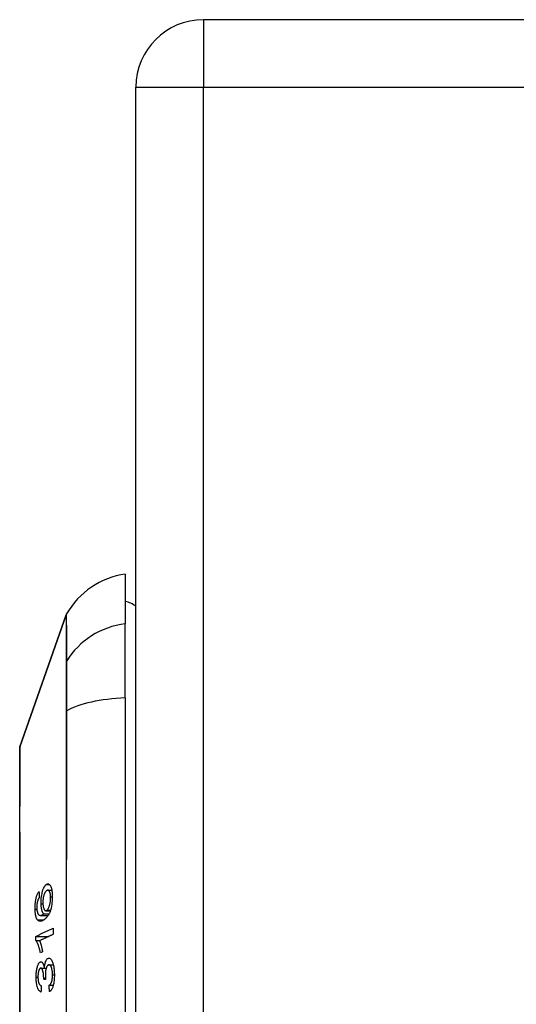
# Model space of a CAD drawing. Header units: inches. Extents: x 14 to 456, y 41 to 215.
# Tile 263 of 361: x 267.059 to 267.789, y 144.427 to 145.873. Entities that reach past the tile are written whole.
import ezdxf

# ---------------------------------------------------------------- set-up
doc = ezdxf.new("R2010")
doc.units = ezdxf.units.IN
doc.header["$MEASUREMENT"] = 0
doc.layers.add('Visible Edges(ANSI)', color=7, linetype='Continuous', lineweight=25)
doc.layers.add('Visible Tangent Edges(ANSI)', color=7, linetype='Continuous', lineweight=25)

msp = doc.modelspace()

# ---------------------------------------------------------------- linework, layer by layer
at = {"layer": 'Visible Edges(ANSI)'}
for p, q in [((268.1643, 145.8725), (267.3293, 145.8725)), ((267.2303, 116.0535), (267.2303, 145.7735)), ((267.2146, 145.0587), (267.2146, 144.986)), ((267.0599, 144.8053), (267.1276, 144.9989)), ((267.2146, 144.8772), (267.2146, 144.986)), ((267.2146, 144.8772), (267.2146, 144.0198)), ((267.1008, 144.5951), (267.1066, 144.5951)), ((267.0898, 144.5578), (267.1013, 144.5578)), ((267.0948, 144.5603), (267.1028, 144.5603)), ((267.0977, 144.5648), (267.1047, 144.5648)), ((267.083, 144.5271), (267.1023, 144.5271)), ((267.0831, 144.5212), (267.0899, 144.5212)), ((267.0931, 144.5044), (267.09, 144.5029)), ((267.1025, 144.4853), (267.1089, 144.4853)), ((267.0906, 144.4804), (267.0957, 144.4804)), ((267.0957, 144.4802), (267.0984, 144.4802)), ((267.0947, 144.4641), (267.0975, 144.4641)), ((267.0976, 144.4636), (267.0947, 144.4641)), ((267.1027, 144.4553), (267.1088, 144.4553))]:
    msp.add_line(p, q, dxfattribs=at)
at = {"layer": 'Visible Edges(ANSI)', "flags": 128}
for points in [[(267.0596, 144.8037), (267.0596, 144.8033), (267.0596, 144.802), (267.0596, 144.7999), (267.0596, 144.7969), (267.0596, 144.7931), (267.0596, 144.7884), (267.0596, 144.7829), (267.0596, 144.7767), (267.0595, 144.7697), (267.0595, 144.7618), (267.0595, 144.7532), (267.0595, 144.7439), (267.0595, 144.7338), (267.0595, 144.723), (267.0594, 144.7116), (267.0594, 144.6996), (267.0594, 144.687), (267.0595, 144.6739), (267.0595, 144.6602), (267.0595, 144.6459), (267.0595, 144.6312), (267.0595, 144.616), (267.0595, 144.6004), (267.0596, 144.5843), (267.0596, 144.568), (267.0596, 144.5514), (267.0596, 144.5346), (267.0596, 144.5177), (267.0596, 144.5005), (267.0596, 144.4832), (267.0596, 144.4657), (267.0596, 144.4482), (267.0596, 144.4307), (267.0596, 144.4133)], [(267.0909, 144.575), (267.0908, 144.5777), (267.0909, 144.5804), (267.0911, 144.5831), (267.0914, 144.5857), (267.0918, 144.5882), (267.0923, 144.5902), (267.0926, 144.5918), (267.0929, 144.5929), (267.0932, 144.5938), (267.0935, 144.5947), (267.0937, 144.5956), (267.0941, 144.5964), (267.0944, 144.5972), (267.0947, 144.598), (267.095, 144.5987), (267.0954, 144.5993), (267.0957, 144.5999), (267.096, 144.6005), (267.0964, 144.601), (267.0968, 144.6015), (267.0971, 144.6019), (267.0975, 144.6023), (267.0978, 144.6027), (267.0982, 144.603)], [(267.0982, 144.603), (267.0987, 144.6034), (267.0993, 144.6038), (267.0998, 144.604), (267.1003, 144.6042), (267.1009, 144.6042), (267.1014, 144.6042), (267.1019, 144.604), (267.1024, 144.6038), (267.1029, 144.6035), (267.1035, 144.6029), (267.1041, 144.6022), (267.1047, 144.6012), (267.1052, 144.6001), (267.1056, 144.5989), (267.106, 144.5978), (267.1062, 144.5968), (267.1065, 144.5958), (267.1067, 144.5947), (267.1068, 144.5936), (267.107, 144.5925), (267.1071, 144.5913), (267.1072, 144.59), (267.1073, 144.5888), (267.1074, 144.5875)], [(267.0821, 144.5672), (267.0821, 144.5685), (267.0821, 144.5699), (267.0821, 144.5712), (267.0822, 144.5725), (267.0822, 144.5739), (267.0823, 144.5752), (267.0825, 144.5765), (267.0826, 144.5778), (267.0828, 144.5791), (267.083, 144.5804), (267.0832, 144.5816), (267.0835, 144.5828), (267.0838, 144.584), (267.0841, 144.585), (267.0844, 144.5861), (267.0847, 144.5871), (267.0851, 144.588), (267.0854, 144.5889), (267.0858, 144.5897), (267.0862, 144.5904), (267.0866, 144.5911), (267.087, 144.5918), (267.0874, 144.5924), (267.0878, 144.5929)], [(267.0882, 144.5843), (267.0881, 144.5841), (267.088, 144.5839), (267.0879, 144.5838), (267.0878, 144.5836), (267.0876, 144.5834), (267.0875, 144.5832), (267.0874, 144.583), (267.0873, 144.5828), (267.0872, 144.5826), (267.0871, 144.5823), (267.087, 144.5821), (267.0869, 144.5819), (267.0868, 144.5817), (267.0866, 144.5814), (267.0865, 144.5812), (267.0864, 144.581), (267.0863, 144.5807), (267.0862, 144.5805), (267.0861, 144.5802), (267.086, 144.5799), (267.086, 144.5796), (267.0859, 144.5794), (267.0858, 144.5791), (267.0857, 144.5788)], [(267.0878, 144.5929), (267.0878, 144.5925), (267.0878, 144.5922), (267.0878, 144.5918), (267.0879, 144.5915), (267.0879, 144.5911), (267.0879, 144.5907), (267.0879, 144.5904), (267.0879, 144.59), (267.0879, 144.5897), (267.088, 144.5893), (267.088, 144.589), (267.088, 144.5886), (267.088, 144.5882), (267.088, 144.5879), (267.088, 144.5875), (267.0881, 144.5872), (267.0881, 144.5868), (267.0881, 144.5864), (267.0881, 144.5861), (267.0881, 144.5857), (267.0882, 144.5854), (267.0882, 144.585), (267.0882, 144.5847), (267.0882, 144.5843)], [(267.0987, 144.5941), (267.0982, 144.5937), (267.0978, 144.5932), (267.0974, 144.5927), (267.097, 144.5921), (267.0966, 144.5914), (267.0962, 144.5907), (267.0958, 144.5899), (267.0954, 144.5889), (267.0951, 144.5879), (267.0948, 144.587), (267.0946, 144.5861), (267.0944, 144.5852), (267.0942, 144.5845), (267.0941, 144.5837), (267.094, 144.5829), (267.0939, 144.5821), (267.0938, 144.5813), (267.0937, 144.5804), (267.0937, 144.5796), (267.0936, 144.5788), (267.0936, 144.5779), (267.0936, 144.5771), (267.0936, 144.5763), (267.0936, 144.5754)], [(267.1074, 144.5875), (267.1074, 144.581), (267.1069, 144.5746), (267.1058, 144.5687), (267.1048, 144.5651), (267.1044, 144.564), (267.1041, 144.5631), (267.1037, 144.5622), (267.1033, 144.5613), (267.1029, 144.5605), (267.1025, 144.5598), (267.1021, 144.5591), (267.1017, 144.5584), (267.1013, 144.5578), (267.1008, 144.5572), (267.1004, 144.5566), (267.1, 144.556), (267.0995, 144.5555), (267.0991, 144.555), (267.0986, 144.5545), (267.0982, 144.554), (267.0977, 144.5536), (267.0973, 144.5532), (267.0969, 144.5528), (267.0964, 144.5524)], [(267.1049, 144.5852), (267.1049, 144.586), (267.1048, 144.5867), (267.1047, 144.5874), (267.1047, 144.5881), (267.1046, 144.5887), (267.1045, 144.5894), (267.1043, 144.59), (267.1042, 144.5905), (267.1041, 144.5911), (267.1039, 144.5916), (267.1037, 144.5921), (267.1035, 144.5925), (267.1034, 144.5929), (267.1032, 144.5933), (267.103, 144.5936), (267.1027, 144.594), (267.1024, 144.5944), (267.1019, 144.5947), (267.1014, 144.595), (267.1009, 144.5951), (267.1003, 144.595), (267.0998, 144.5948), (267.0992, 144.5945), (267.0987, 144.5941)], [(267.0996, 144.5656), (267.0999, 144.5659), (267.1003, 144.5663), (267.1007, 144.5668), (267.1011, 144.5673), (267.1014, 144.5679), (267.1018, 144.5686), (267.1021, 144.5693), (267.1025, 144.57), (267.1028, 144.5709), (267.1031, 144.5717), (267.1034, 144.5727), (267.1037, 144.5736), (267.104, 144.5747), (267.1042, 144.5757), (267.1044, 144.5768), (267.1045, 144.5779), (267.1047, 144.5789), (267.1048, 144.5799), (267.1048, 144.5808), (267.1049, 144.5817), (267.1049, 144.5826), (267.1049, 144.5835), (267.1049, 144.5843), (267.1049, 144.5852)], [(267.0857, 144.5788), (267.0856, 144.5784), (267.0855, 144.578), (267.0854, 144.5776), (267.0853, 144.5772), (267.0853, 144.5768), (267.0852, 144.5764), (267.0851, 144.576), (267.085, 144.5756), (267.085, 144.5752), (267.0849, 144.5748), (267.0849, 144.5744), (267.0848, 144.5739), (267.0848, 144.5735), (267.0847, 144.5731), (267.0847, 144.5727), (267.0847, 144.5722), (267.0846, 144.5718), (267.0846, 144.5713), (267.0846, 144.5709), (267.0846, 144.5705), (267.0846, 144.57), (267.0846, 144.5696), (267.0846, 144.5692), (267.0846, 144.5688)], [(267.0948, 144.5603), (267.0946, 144.5605), (267.0944, 144.5607), (267.0942, 144.561), (267.0939, 144.5613), (267.0937, 144.5617), (267.0935, 144.562), (267.0933, 144.5624), (267.0931, 144.5628), (267.0929, 144.5632), (267.0927, 144.5637), (267.0925, 144.5643), (267.0923, 144.5648), (267.0922, 144.5655), (267.092, 144.5662), (267.0918, 144.5669), (267.0916, 144.5677), (267.0915, 144.5685), (267.0913, 144.5694), (267.0912, 144.5703), (267.0911, 144.5712), (267.091, 144.5721), (267.091, 144.5731), (267.0909, 144.574), (267.0909, 144.575)], [(267.0936, 144.5754), (267.0937, 144.5741), (267.0938, 144.5727), (267.0939, 144.5715), (267.0941, 144.5703), (267.0944, 144.5693), (267.0947, 144.5683), (267.095, 144.5676), (267.0952, 144.567), (267.0955, 144.5665), (267.0957, 144.5661), (267.096, 144.5658), (267.0962, 144.5655), (267.0965, 144.5652), (267.0967, 144.5651), (267.097, 144.5649), (267.0973, 144.5648), (267.0976, 144.5648), (267.0978, 144.5648), (267.0981, 144.5648), (267.0984, 144.5649), (267.0987, 144.565), (267.099, 144.5652), (267.0993, 144.5654), (267.0996, 144.5656)], [(267.0855, 144.5515), (267.0853, 144.5518), (267.085, 144.5522), (267.0848, 144.5526), (267.0846, 144.5531), (267.0844, 144.5535), (267.0841, 144.554), (267.0839, 144.5546), (267.0838, 144.5551), (267.0836, 144.5557), (267.0834, 144.5563), (267.0832, 144.557), (267.0831, 144.5577), (267.0829, 144.5584), (267.0828, 144.5591), (267.0827, 144.5598), (267.0826, 144.5606), (267.0825, 144.5614), (267.0824, 144.5622), (267.0823, 144.563), (267.0823, 144.5638), (267.0822, 144.5646), (267.0822, 144.5655), (267.0821, 144.5664), (267.0821, 144.5672)], [(267.0846, 144.5688), (267.0846, 144.5684), (267.0846, 144.5681), (267.0846, 144.5678), (267.0847, 144.5675), (267.0847, 144.5671), (267.0847, 144.5668), (267.0847, 144.5665), (267.0848, 144.5662), (267.0848, 144.5659), (267.0848, 144.5656), (267.0849, 144.5653), (267.0849, 144.565), (267.085, 144.5647), (267.085, 144.5644), (267.0851, 144.5642), (267.0851, 144.5639), (267.0852, 144.5636), (267.0852, 144.5634), (267.0853, 144.5631), (267.0854, 144.5629), (267.0854, 144.5627), (267.0855, 144.5625), (267.0856, 144.5622), (267.0856, 144.562)], [(267.0856, 144.562), (267.0862, 144.5607), (267.0868, 144.5597), (267.0875, 144.5589), (267.0882, 144.5584), (267.0888, 144.558), (267.0894, 144.5579), (267.0899, 144.5578), (267.0902, 144.5579), (267.0905, 144.5579), (267.0908, 144.558), (267.0911, 144.5581), (267.0914, 144.5582), (267.0917, 144.5583), (267.092, 144.5584), (267.0923, 144.5585), (267.0925, 144.5587), (267.0928, 144.5589), (267.0931, 144.559), (267.0934, 144.5592), (267.0937, 144.5594), (267.094, 144.5596), (267.0943, 144.5598), (267.0946, 144.56), (267.0948, 144.5603)], [(267.0964, 144.5524), (267.0959, 144.552), (267.0954, 144.5517), (267.0949, 144.5513), (267.0945, 144.551), (267.094, 144.5507), (267.0935, 144.5504), (267.093, 144.5501), (267.0925, 144.5499), (267.092, 144.5497), (267.0915, 144.5495), (267.0911, 144.5494), (267.0906, 144.5493), (267.0901, 144.5492), (267.0897, 144.5492), (267.0892, 144.5492), (267.0888, 144.5492), (267.0884, 144.5493), (267.0879, 144.5495), (267.0875, 144.5497), (267.0871, 144.5499), (267.0867, 144.5502), (267.0863, 144.5506), (267.0859, 144.551), (267.0855, 144.5515)], [(267.083, 144.5271), (267.0841, 144.5276), (267.0851, 144.5281), (267.0862, 144.5286), (267.0873, 144.5291), (267.0884, 144.5296), (267.0894, 144.5301), (267.0905, 144.5307), (267.0916, 144.5312), (267.0927, 144.5317), (267.0937, 144.5322), (267.0948, 144.5327), (267.0959, 144.5332), (267.097, 144.5337), (267.098, 144.5342), (267.0991, 144.5348), (267.1002, 144.5353), (267.1013, 144.5358), (267.1023, 144.5363), (267.1034, 144.5368), (267.1045, 144.5373), (267.1055, 144.5378), (267.1066, 144.5383), (267.1077, 144.5388), (267.1087, 144.5393)], [(267.0831, 144.5212), (267.0831, 144.5215), (267.0831, 144.5217), (267.0831, 144.522), (267.0831, 144.5222), (267.0831, 144.5225), (267.0831, 144.5227), (267.0831, 144.5229), (267.0831, 144.5232), (267.0831, 144.5234), (267.0831, 144.5237), (267.083, 144.5239), (267.083, 144.5242), (267.083, 144.5244), (267.083, 144.5247), (267.083, 144.5249), (267.083, 144.5251), (267.083, 144.5254), (267.083, 144.5256), (267.083, 144.5259), (267.083, 144.5261), (267.083, 144.5264), (267.083, 144.5266), (267.083, 144.5269), (267.083, 144.5271)], [(267.1089, 144.5302), (267.1081, 144.5298), (267.1073, 144.5294), (267.1064, 144.529), (267.1056, 144.5286), (267.1048, 144.5283), (267.1039, 144.5279), (267.1031, 144.5275), (267.1023, 144.5271), (267.1014, 144.5267), (267.1006, 144.5263), (267.0997, 144.5259), (267.0989, 144.5255), (267.0981, 144.5251), (267.0972, 144.5247), (267.0964, 144.5243), (267.0955, 144.5239), (267.0947, 144.5235), (267.0938, 144.5231), (267.093, 144.5227), (267.0922, 144.5223), (267.0913, 144.5219), (267.0905, 144.5215), (267.0897, 144.5211), (267.0888, 144.5207)], [(267.1087, 144.5393), (267.1087, 144.5389), (267.1087, 144.5386), (267.1088, 144.5382), (267.1088, 144.5378), (267.1088, 144.5374), (267.1088, 144.537), (267.1088, 144.5367), (267.1088, 144.5363), (267.1088, 144.5359), (267.1088, 144.5355), (267.1088, 144.5351), (267.1088, 144.5348), (267.1088, 144.5344), (267.1089, 144.534), (267.1089, 144.5336), (267.1089, 144.5333), (267.1089, 144.5329), (267.1089, 144.5325), (267.1089, 144.5321), (267.1089, 144.5317), (267.1089, 144.5314), (267.1089, 144.531), (267.1089, 144.5306), (267.1089, 144.5302)], [(267.09, 144.5029), (267.0897, 144.5044), (267.0894, 144.5057), (267.0891, 144.507), (267.0887, 144.5083), (267.0884, 144.5094), (267.0881, 144.5105), (267.0878, 144.5115), (267.0875, 144.5124), (267.0872, 144.5133), (267.0869, 144.5141), (267.0866, 144.5148), (267.0864, 144.5155), (267.0861, 144.5162), (267.0858, 144.5168), (267.0856, 144.5173), (267.0853, 144.5179), (267.0851, 144.5184), (267.0848, 144.5189), (267.0845, 144.5194), (267.0842, 144.5198), (267.084, 144.5202), (267.0837, 144.5206), (267.0834, 144.5209), (267.0831, 144.5212)], [(267.0888, 144.5207), (267.089, 144.5203), (267.0892, 144.5199), (267.0893, 144.5195), (267.0895, 144.519), (267.0896, 144.5185), (267.0898, 144.5181), (267.0899, 144.5176), (267.0901, 144.5171), (267.0902, 144.5166), (267.0904, 144.5161), (267.0905, 144.5156), (267.0907, 144.5151), (267.0908, 144.5146), (267.0909, 144.5141), (267.0911, 144.5135), (267.0913, 144.5128), (267.0915, 144.512), (267.0917, 144.5111), (267.0919, 144.5101), (267.0921, 144.5091), (267.0924, 144.508), (267.0926, 144.5068), (267.0929, 144.5056), (267.0931, 144.5044)], [(267.0836, 144.467), (267.0836, 144.4687), (267.0837, 144.4703), (267.0838, 144.4719), (267.0839, 144.4735), (267.0841, 144.4751), (267.0843, 144.4766), (267.0845, 144.4781), (267.0847, 144.4796), (267.085, 144.481), (267.0854, 144.4823), (267.0857, 144.4835), (267.0861, 144.4846), (267.0865, 144.4855), (267.0869, 144.4864), (267.0873, 144.4871), (267.0876, 144.4876), (267.088, 144.4881), (267.0883, 144.4885), (267.0887, 144.4889), (267.089, 144.4892), (267.0894, 144.4894), (267.0897, 144.4896), (267.0901, 144.4898), (267.0904, 144.4898)], [(267.0904, 144.4898), (267.0907, 144.4899), (267.0909, 144.4899), (267.0911, 144.4898), (267.0914, 144.4898), (267.0916, 144.4897), (267.0918, 144.4895), (267.0921, 144.4894), (267.0923, 144.4892), (267.0925, 144.489), (267.0927, 144.4887), (267.093, 144.4885), (267.0932, 144.4881), (267.0934, 144.4878), (267.0937, 144.4873), (267.0939, 144.4868), (267.0942, 144.4863), (267.0944, 144.4857), (267.0946, 144.485), (267.0948, 144.4843), (267.095, 144.4835), (267.0952, 144.4827), (267.0954, 144.4819), (267.0955, 144.4811), (267.0957, 144.4802)], [(267.0957, 144.4802), (267.0958, 144.481), (267.0958, 144.4818), (267.0959, 144.4826), (267.096, 144.4833), (267.0961, 144.4841), (267.0962, 144.4848), (267.0964, 144.4855), (267.0965, 144.4862), (267.0967, 144.4869), (267.0968, 144.4875), (267.097, 144.4882), (267.0972, 144.4888), (267.0974, 144.4894), (267.0976, 144.49), (267.0978, 144.4906), (267.0982, 144.4914), (267.0985, 144.4921), (267.099, 144.4928), (267.0995, 144.4935), (267.1, 144.494), (267.1005, 144.4944), (267.1011, 144.4947), (267.1016, 144.495), (267.1021, 144.4951)], [(267.1022, 144.4853), (267.1019, 144.4853), (267.1016, 144.4852), (267.1013, 144.485), (267.101, 144.4848), (267.1007, 144.4846), (267.1004, 144.4843), (267.1002, 144.484), (267.0999, 144.4836), (267.0996, 144.4832), (267.0994, 144.4827), (267.0991, 144.4822), (267.0989, 144.4816), (267.0987, 144.481), (267.0984, 144.4804), (267.0982, 144.4796), (267.098, 144.4787), (267.0978, 144.4778), (267.0976, 144.4767), (267.0975, 144.4757), (267.0973, 144.4746), (267.0973, 144.4734), (267.0972, 144.4723), (267.0972, 144.4711), (267.0972, 144.47)], [(267.1021, 144.4951), (267.1029, 144.4951), (267.1035, 144.4949), (267.1042, 144.4946), (267.1049, 144.4941), (267.1056, 144.4934), (267.1062, 144.4925), (267.1068, 144.4914), (267.1073, 144.4903), (267.1078, 144.4892), (267.1081, 144.488), (267.1085, 144.487), (267.1087, 144.4859), (267.109, 144.4849), (267.1092, 144.4838), (267.1094, 144.4826), (267.1096, 144.4814), (267.1098, 144.4802), (267.11, 144.4789), (267.1101, 144.4776), (267.1102, 144.4763), (267.1103, 144.475), (267.1103, 144.4736), (267.1104, 144.4723), (267.1104, 144.4709)], [(267.1077, 144.4706), (267.1077, 144.4718), (267.1077, 144.473), (267.1076, 144.4742), (267.1075, 144.4753), (267.1073, 144.4764), (267.1071, 144.4775), (267.1069, 144.4785), (267.1067, 144.4794), (267.1065, 144.4803), (267.1062, 144.481), (267.106, 144.4817), (267.1057, 144.4822), (267.1055, 144.4828), (267.1052, 144.4833), (267.1049, 144.4837), (267.1047, 144.4841), (267.1044, 144.4844), (267.1041, 144.4847), (267.1038, 144.4849), (267.1035, 144.4851), (267.1031, 144.4852), (267.1028, 144.4853), (267.1025, 144.4853), (267.1022, 144.4853)], [(267.0903, 144.4804), (267.0901, 144.4803), (267.0898, 144.4802), (267.0895, 144.4801), (267.0893, 144.4799), (267.089, 144.4796), (267.0888, 144.4793), (267.0885, 144.479), (267.0883, 144.4786), (267.088, 144.4782), (267.0878, 144.4777), (267.0876, 144.4772), (267.0874, 144.4766), (267.0872, 144.4759), (267.087, 144.4753), (267.0869, 144.4746), (267.0868, 144.4739), (267.0866, 144.4732), (267.0865, 144.4724), (267.0864, 144.4716), (267.0864, 144.4708), (267.0863, 144.47), (267.0863, 144.4692), (267.0863, 144.4684), (267.0863, 144.4675)], [(267.0948, 144.4656), (267.0946, 144.4693), (267.0943, 144.4728), (267.0937, 144.4758), (267.0932, 144.4775), (267.0931, 144.478), (267.0929, 144.4783), (267.0928, 144.4785), (267.0927, 144.4788), (267.0926, 144.479), (267.0924, 144.4792), (267.0923, 144.4794), (267.0921, 144.4796), (267.092, 144.4797), (267.0919, 144.4799), (267.0917, 144.48), (267.0916, 144.4801), (267.0914, 144.4802), (267.0913, 144.4803), (267.0911, 144.4803), (267.091, 144.4803), (267.0908, 144.4804), (267.0906, 144.4804), (267.0905, 144.4804), (267.0903, 144.4804)], [(267.0972, 144.47), (267.0972, 144.4697), (267.0972, 144.4694), (267.0972, 144.4692), (267.0972, 144.4689), (267.0972, 144.4686), (267.0972, 144.4684), (267.0972, 144.4681), (267.0972, 144.4678), (267.0972, 144.4676), (267.0973, 144.4673), (267.0973, 144.467), (267.0973, 144.4667), (267.0973, 144.4665), (267.0973, 144.4662), (267.0973, 144.4659), (267.0974, 144.4657), (267.0974, 144.4654), (267.0974, 144.4651), (267.0974, 144.4649), (267.0975, 144.4646), (267.0975, 144.4643), (267.0975, 144.4641), (267.0975, 144.4638), (267.0976, 144.4636)], [(267.1027, 144.4553), (267.1031, 144.4556), (267.1035, 144.4559), (267.1039, 144.4562), (267.1042, 144.4567), (267.1046, 144.4571), (267.105, 144.4576), (267.1053, 144.4582), (267.1057, 144.4588), (267.106, 144.4595), (267.1063, 144.4602), (267.1066, 144.461), (267.1068, 144.4618), (267.107, 144.4625), (267.1071, 144.4632), (267.1072, 144.4639), (267.1073, 144.4646), (267.1074, 144.4653), (267.1075, 144.466), (267.1076, 144.4668), (267.1076, 144.4675), (267.1077, 144.4683), (267.1077, 144.4691), (267.1077, 144.4698), (267.1077, 144.4706)], [(267.1104, 144.4709), (267.1104, 144.4688), (267.1103, 144.4666), (267.1102, 144.4645), (267.11, 144.4624), (267.1098, 144.4604), (267.1095, 144.4586), (267.1092, 144.457), (267.1089, 144.4556), (267.1086, 144.4545), (267.1083, 144.4535), (267.108, 144.4527), (267.1077, 144.4518), (267.1074, 144.4511), (267.1071, 144.4504), (267.1067, 144.4497), (267.1064, 144.4491), (267.106, 144.4485), (267.1056, 144.448), (267.1053, 144.4476), (267.1049, 144.4472), (267.1045, 144.4468), (267.1041, 144.4466), (267.1037, 144.4463), (267.1033, 144.4461)], [(267.0907, 144.4454), (267.0901, 144.4456), (267.0895, 144.446), (267.0889, 144.4465), (267.0884, 144.447), (267.0878, 144.4477), (267.0873, 144.4485), (267.0868, 144.4494), (267.0863, 144.4503), (267.0859, 144.4513), (267.0856, 144.4522), (267.0853, 144.4531), (267.0851, 144.454), (267.0849, 144.4549), (267.0847, 144.4559), (267.0845, 144.4569), (267.0843, 144.4579), (267.0841, 144.459), (267.084, 144.4601), (267.0839, 144.4612), (267.0838, 144.4623), (267.0837, 144.4635), (267.0837, 144.4647), (267.0837, 144.4658), (267.0836, 144.467)], [(267.0863, 144.4675), (267.0863, 144.4662), (267.0864, 144.465), (267.0865, 144.4637), (267.0866, 144.4625), (267.0868, 144.4614), (267.087, 144.4604), (267.0873, 144.4596), (267.0875, 144.4589), (267.0877, 144.4584), (267.0878, 144.4579), (267.0881, 144.4575), (267.0883, 144.4571), (267.0885, 144.4568), (267.0887, 144.4564), (267.0889, 144.4561), (267.0892, 144.4559), (267.0894, 144.4556), (267.0896, 144.4554), (267.0899, 144.4552), (267.0901, 144.4551), (267.0904, 144.4549), (267.0906, 144.4548), (267.0909, 144.4547), (267.0911, 144.4546)], [(267.0911, 144.4546), (267.0911, 144.4542), (267.0911, 144.4539), (267.0911, 144.4535), (267.0911, 144.4531), (267.091, 144.4527), (267.091, 144.4523), (267.091, 144.4519), (267.091, 144.4515), (267.091, 144.4512), (267.0909, 144.4508), (267.0909, 144.4504), (267.0909, 144.45), (267.0909, 144.4496), (267.0909, 144.4492), (267.0909, 144.4488), (267.0908, 144.4485), (267.0908, 144.4481), (267.0908, 144.4477), (267.0908, 144.4473), (267.0908, 144.4469), (267.0908, 144.4465), (267.0907, 144.4461), (267.0907, 144.4458), (267.0907, 144.4454)], [(267.0947, 144.4641), (267.0947, 144.4642), (267.0947, 144.4643), (267.0947, 144.4643), (267.0947, 144.4644), (267.0947, 144.4645), (267.0947, 144.4645), (267.0948, 144.4646), (267.0948, 144.4647), (267.0948, 144.4647), (267.0948, 144.4648), (267.0948, 144.4648), (267.0948, 144.4649), (267.0948, 144.465), (267.0948, 144.465), (267.0948, 144.4651), (267.0948, 144.4652), (267.0948, 144.4652), (267.0948, 144.4653), (267.0948, 144.4653), (267.0948, 144.4654), (267.0948, 144.4655), (267.0948, 144.4655), (267.0948, 144.4656), (267.0948, 144.4656)], [(267.1033, 144.4461), (267.1033, 144.4465), (267.1032, 144.4469), (267.1032, 144.4473), (267.1032, 144.4476), (267.1032, 144.448), (267.1031, 144.4484), (267.1031, 144.4488), (267.1031, 144.4492), (267.1031, 144.4495), (267.103, 144.4499), (267.103, 144.4503), (267.103, 144.4507), (267.103, 144.4511), (267.103, 144.4515), (267.1029, 144.4518), (267.1029, 144.4522), (267.1029, 144.4526), (267.1029, 144.453), (267.1028, 144.4534), (267.1028, 144.4537), (267.1028, 144.4541), (267.1028, 144.4545), (267.1027, 144.4549), (267.1027, 144.4553)]]:
    msp.add_lwpolyline(points, dxfattribs=at)
at = {"layer": 'Visible Edges(ANSI)'}
for centre, radius, start, end in [((267.3293, 145.7735), 0.099, 90, 180), ((267.2309, 144.9418), 0.1181, 97.9413, 150.1831), ((267.2067, 144.98), 0.0394, 53.1301, 78.463), ((267.1369, 144.9956), 0.00984, 150.1831, 160.71), ((267.0646, 144.8037), 0.00492, 160.71, 179.8269)]:
    msp.add_arc(centre, radius, start, end, dxfattribs=at)
at = {"layer": 'Visible Tangent Edges(ANSI)'}
for p, q in [((267.3293, 145.8725), (267.3293, 145.7735)), ((267.2303, 145.7735), (267.3293, 145.7735)), ((267.3293, 145.7735), (268.1643, 145.7735)), ((267.3293, 116.0535), (267.3293, 145.7735)), ((267.1276, 144.9989), (267.0599, 144.8053)), ((267.1276, 144.9292), (267.1276, 144.9291)), ((267.1276, 144.8573), (267.1276, 144.8568)), ((267.0982, 144.603), (267.1034, 144.603)), ((267.1049, 144.5852), (267.1075, 144.5852)), ((267.0909, 144.575), (267.0936, 144.575)), ((267.0821, 144.5672), (267.0847, 144.5672)), ((267.0996, 144.5656), (267.105, 144.5656)), ((267.0855, 144.5515), (267.0952, 144.5515)), ((267.0904, 144.4898), (267.091, 144.4898)), ((267.1021, 144.4951), (267.103, 144.4951)), ((267.1077, 144.4706), (267.1104, 144.4706)), ((267.0836, 144.467), (267.0863, 144.467)), ((267.0948, 144.4656), (267.0974, 144.4656))]:
    msp.add_line(p, q, dxfattribs=at)
at = {"layer": 'Visible Tangent Edges(ANSI)', "flags": 128}
for points in [[(267.1276, 144.9989), (267.1276, 144.9987), (267.1276, 144.9984), (267.1276, 144.9978), (267.1276, 144.9969), (267.1276, 144.9958), (267.1276, 144.9945), (267.1276, 144.9929), (267.1276, 144.9911), (267.1276, 144.989), (267.1276, 144.9867), (267.1276, 144.9841), (267.1276, 144.9813), (267.1276, 144.9783), (267.1276, 144.975), (267.1276, 144.9714), (267.1276, 144.9677), (267.1276, 144.9637), (267.1276, 144.9595), (267.1276, 144.955), (267.1276, 144.9503), (267.1276, 144.9454), (267.1276, 144.9402), (267.1276, 144.9349), (267.1276, 144.9292)], [(267.1286, 144.9313), (267.1286, 144.9369), (267.1286, 144.9423), (267.1286, 144.9474), (267.1285, 144.9523), (267.1285, 144.957), (267.1285, 144.9614), (267.1285, 144.9656), (267.1285, 144.9696), (267.1285, 144.9733), (267.1285, 144.9768), (267.1285, 144.9801), (267.1285, 144.9831), (267.1284, 144.9859), (267.1284, 144.9884), (267.1284, 144.9907), (267.1284, 144.9928), (267.1284, 144.9946), (267.1284, 144.9962), (267.1284, 144.9975), (267.1284, 144.9986), (267.1284, 144.9994), (267.1284, 145), (267.1284, 145.0004), (267.1284, 145.0005)], [(267.1286, 144.8581), (267.1286, 144.8623), (267.1286, 144.8664), (267.1286, 144.8705), (267.1286, 144.8745), (267.1286, 144.8784), (267.1286, 144.8822), (267.1287, 144.886), (267.1287, 144.8896), (267.1287, 144.8932), (267.1287, 144.8966), (267.1287, 144.8999), (267.1287, 144.9032), (267.1287, 144.9063), (267.1287, 144.9092), (267.1287, 144.9121), (267.1287, 144.9148), (267.1287, 144.9174), (267.1286, 144.9198), (267.1286, 144.9221), (267.1286, 144.9242), (267.1286, 144.9262), (267.1286, 144.9281), (267.1286, 144.9298), (267.1286, 144.9313)], [(267.1276, 144.9291), (267.1276, 144.9275), (267.1276, 144.9258), (267.1276, 144.924), (267.1276, 144.922), (267.1276, 144.9199), (267.1276, 144.9176), (267.1276, 144.9152), (267.1276, 144.9127), (267.1276, 144.91), (267.1276, 144.9072), (267.1276, 144.9043), (267.1276, 144.9013), (267.1276, 144.8981), (267.1276, 144.8949), (267.1276, 144.8915), (267.1276, 144.8881), (267.1276, 144.8845), (267.1276, 144.8809), (267.1276, 144.8771), (267.1276, 144.8733), (267.1276, 144.8694), (267.1276, 144.8654), (267.1276, 144.8614), (267.1276, 144.8573)], [(267.1284, 144.4146), (267.1284, 144.4493), (267.1284, 144.484), (267.1284, 144.5187), (267.1284, 144.5534), (267.1284, 144.5879), (267.1284, 144.6224), (267.1285, 144.6567), (267.1285, 144.6908), (267.1285, 144.7248), (267.1285, 144.7585), (267.1285, 144.792), (267.1286, 144.8252), (267.1286, 144.8581)], [(267.1276, 144.8568), (267.1276, 144.8241), (267.1276, 144.791), (267.1276, 144.7576), (267.1276, 144.724), (267.1276, 144.6902), (267.1276, 144.6561), (267.1276, 144.622), (267.1276, 144.5876), (267.1276, 144.5531), (267.1276, 144.5185), (267.1276, 144.4839), (267.1276, 144.4493), (267.1276, 144.4146)], [(267.0596, 144.722), (267.0596, 144.7285), (267.0596, 144.7348), (267.0597, 144.7409), (267.0597, 144.7467), (267.0597, 144.7523), (267.0597, 144.7576), (267.0597, 144.7627), (267.0597, 144.7675), (267.0598, 144.772), (267.0598, 144.7762), (267.0598, 144.7801), (267.0598, 144.7838), (267.0598, 144.7872), (267.0598, 144.7903), (267.0598, 144.7932), (267.0599, 144.7957), (267.0599, 144.7979), (267.0599, 144.7999), (267.0599, 144.8016), (267.0599, 144.8029), (267.0599, 144.804), (267.0599, 144.8047), (267.0599, 144.8052), (267.0599, 144.8053)], [(267.0596, 144.6774), (267.0596, 144.6794), (267.0596, 144.6814), (267.0596, 144.6834), (267.0596, 144.6853), (267.0596, 144.6873), (267.0596, 144.6892), (267.0596, 144.6912), (267.0596, 144.6931), (267.0596, 144.695), (267.0596, 144.6969), (267.0596, 144.6987), (267.0596, 144.7006), (267.0596, 144.7025), (267.0596, 144.7043), (267.0596, 144.7061), (267.0596, 144.7079), (267.0596, 144.7097), (267.0596, 144.7115), (267.0596, 144.7133), (267.0596, 144.7151), (267.0596, 144.7168), (267.0596, 144.7185), (267.0596, 144.7203), (267.0596, 144.722)], [(267.0599, 144.407), (267.0599, 144.4277), (267.0599, 144.4484), (267.0599, 144.4692), (267.0599, 144.4899), (267.0599, 144.5105), (267.0599, 144.5307), (267.0598, 144.5508), (267.0598, 144.5704), (267.0598, 144.5897), (267.0597, 144.6085), (267.0597, 144.6267), (267.0597, 144.6443), (267.0596, 144.6612), (267.0596, 144.6774)]]:
    msp.add_lwpolyline(points, dxfattribs=at)
at = {"layer": 'Visible Tangent Edges(ANSI)'}
msp.add_arc((267.0646, 144.8037), 0.00492, 160.71, 179.8269, dxfattribs=at)
for centre, major_axis, ratio, start_param, end_param in [((267.2309, 144.8756), (-0.1181, 0), 0.943995, 4.850991, 5.75935), ((267.1371, 144.9267), (-0.00984, -0.00008), 0.945463, 5.751833, 6.01554), ((267.2309, 144.8386), (-0.1181, 0), 0.32996, 4.850991, 5.75935), ((267.1371, 144.8565), (-0.00984, 0.00003), 0.32572, 5.760249, 6.023956)]:
    msp.add_ellipse(centre, major_axis=major_axis, ratio=ratio, start_param=start_param, end_param=end_param, dxfattribs=at)

doc.saveas('drawing.dxf')
